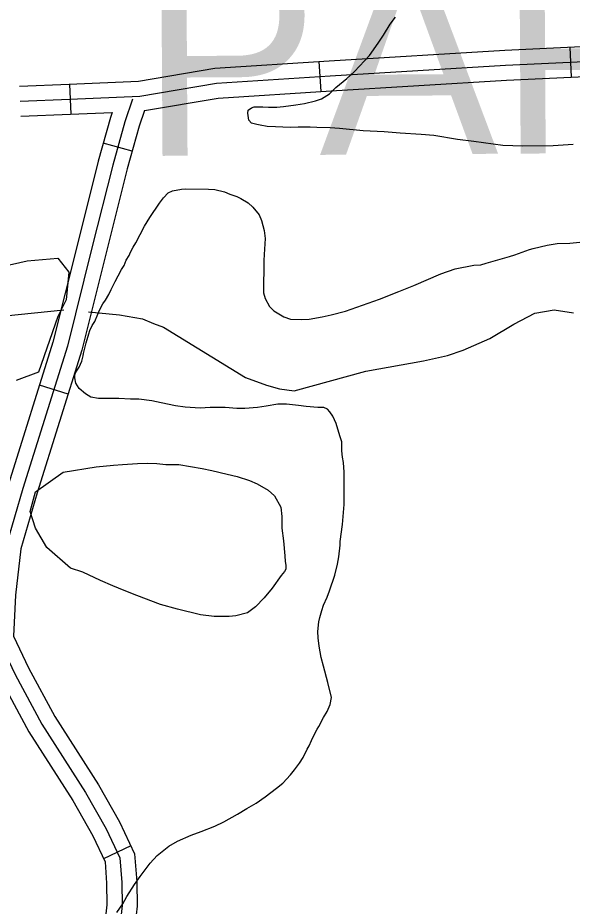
# Model space of a CAD drawing. Extents: x 3355724 to 3393621, y 594744 to 620174.
# Drawn here: x 3389174 to 3389726, y 606407 to 607292 of the extents above; entities that cross this region are included whole.
import ezdxf

# ---------------------------------------------------------------- set-up
doc = ezdxf.new("R2010")
doc.units = 0
for name, color, linetype in [('V-ROAD-CNTR', 7, 'Continuous'), ('V-SITE-VEGE', 7, 'Continuous'), ('V-TOPO-GNAM-IDEN', 7, 'Continuous'), ('V-TOPO-SHOR', 7, 'Continuous')]:
    doc.layers.add(name, color=color, linetype=linetype)

msp = doc.modelspace()

# ---------------------------------------------------------------- linework, layer by layer
at = {"layer": 'V-ROAD-CNTR'}
for p, q in [((3389723.4, 607263.12), (3389724.8, 607233.16)), ((3389473.56, 607248.63), (3389475.49, 607218.69)), ((3389225.18, 607226.1), (3389226.55, 607196.14)), ((3389287.62, 607159.37), (3389258.71, 607167.39)), ((3389223.73, 606917.23), (3389195.1, 606926.19)), ((3389286.25, 606466.71), (3389259.1, 606453.94))]:
    msp.add_line(p, q, dxfattribs=at)
for points in [[(3389175.29, 607224.05), (3389224.67, 607226.08), (3389293.74, 607229.24), (3389369.91, 607241.94), (3389483.73, 607249.28), (3389658.67, 607260.09), (3389901.76, 607271.48), (3390200.19, 607290.67), (3390448.12, 607303.89)], [(3389175.91, 607209.06), (3389225.32, 607211.09), (3389295.32, 607214.3), (3389371.63, 607227.02), (3389484.67, 607234.31), (3389659.48, 607245.11), (3389902.59, 607256.5), (3390201.07, 607275.7), (3390448.92, 607288.91)], [(3389299.81, 607199.84), (3389373.35, 607212.1), (3389485.62, 607219.34), (3389660.29, 607230.13), (3389903.43, 607241.53), (3390201.95, 607260.72), (3390449.72, 607273.93)], [(3389287.81, 607211.17), (3389280.16, 607188.6), (3389268.19, 607145.45), (3389247.47, 607062.97), (3389222.97, 606965.04), (3389178.59, 606823.16), (3389161.98, 606765.99), (3389156.45, 606717.93), (3389154.09, 606672.7), (3389170.96, 606637.5), (3389197.52, 606588.04), (3389241.17, 606519.94)], [(3389267.51, 607198.01), (3389265.81, 607193.02), (3389253.68, 607149.28), (3389232.92, 607066.62), (3389208.52, 606969.1), (3389164.22, 606827.5), (3389147.22, 606768.96), (3389141.5, 606719.18), (3389138.91, 606669.66), (3389157.58, 606630.71), (3389184.58, 606580.43), (3389228.32, 606512.19), (3389248.3, 606476.9), (3389260.49, 606450.98), (3389262.12, 606429.69), (3389262.44, 606408.2), (3389257.05, 606359.98), (3389238.96, 606278.49), (3389212.9, 606170.15), (3389195.98, 606072.96)], [(3389299.81, 607199.84), (3389294.5, 607184.18), (3389282.69, 607141.61), (3389262.02, 607059.32), (3389237.42, 606960.98), (3389192.95, 606818.83), (3389176.74, 606763.02), (3389171.41, 606716.68), (3389169.27, 606675.73), (3389184.33, 606644.3), (3389210.46, 606595.65), (3389254.02, 606527.68), (3389274.96, 606490.7), (3389289.99, 606458.76), (3389292.1, 606431.05), (3389292.46, 606406.75), (3389286.69, 606355.05), (3389268.19, 606271.73), (3389242.29, 606164.06), (3389225.29, 606066.37)], [(3389176.52, 607194.07), (3389225.97, 607196.11), (3389267.51, 607198.01)], [(3389241.17, 606519.94), (3389261.63, 606483.8), (3389275.24, 606454.87), (3389277.11, 606430.37), (3389277.45, 606407.47), (3389271.87, 606357.52), (3389253.57, 606275.11), (3389227.6, 606167.1), (3389208.63, 606058.14)]]:
    msp.add_lwpolyline(points, dxfattribs=at)
at = {"layer": 'V-SITE-VEGE'}
for p, q in [((3389544.52, 607285.89), (3389549.68, 607292.77)), ((3389537.86, 607275.03), (3389544.52, 607285.89)), ((3389532.69, 607267.07), (3389537.86, 607275.03)), ((3389523.84, 607254.78), (3389532.69, 607267.07)), ((3389509.14, 607238.89), (3389523.84, 607254.78)), ((3389490.42, 607222.68), (3389501.43, 607231.68)), ((3389501.43, 607231.68), (3389509.14, 607238.89)), ((3389484.17, 607216.55), (3389490.42, 607222.68)), ((3389476.12, 607211.52), (3389484.17, 607216.55)), ((3389438.19, 607203.86), (3389450.58, 607205.56)), ((3389450.58, 607205.56), (3389459.33, 607206.94)), ((3389459.33, 607206.94), (3389470.27, 607209.39)), ((3389470.27, 607209.39), (3389476.12, 607211.52)), ((3389402.81, 607197.27), (3389403.2, 607200.17)), ((3389403.84, 607190.34), (3389402.81, 607197.27)), ((3389403.2, 607200.17), (3389406.5, 607202.69)), ((3389406.5, 607202.69), (3389409.06, 607203.4)), ((3389409.06, 607203.4), (3389417.8, 607203.68)), ((3389417.8, 607203.68), (3389423.25, 607203.27)), ((3389423.25, 607203.27), (3389431.63, 607203.19)), ((3389431.63, 607203.19), (3389438.19, 607203.86)), ((3389406.36, 607187.41), (3389403.84, 607190.34)), ((3389411.81, 607185.9), (3389406.36, 607187.41)), ((3389415.08, 607185.14), (3389411.81, 607185.9)), ((3389421.99, 607183.98), (3389415.08, 607185.14)), ((3389430.35, 607183.54), (3389421.99, 607183.98)), ((3389444.91, 607183.05), (3389430.35, 607183.54)), ((3389452.92, 607183.34), (3389444.91, 607183.05)), ((3389464.94, 607183.23), (3389452.92, 607183.34)), ((3389471.49, 607182.8), (3389464.94, 607183.23)), ((3389484.59, 607182.68), (3389471.49, 607182.8)), ((3389494.05, 607181.87), (3389484.59, 607182.68)), ((3389517.69, 607179.47), (3389494.05, 607181.87)), ((3389538.44, 607178.55), (3389517.69, 607179.47)), ((3389554.45, 607177.31), (3389538.44, 607178.55)), ((3389575.55, 607176.03), (3389554.45, 607177.31)), ((3389587.92, 607174.82), (3389575.55, 607176.03)), ((3389611.55, 607170.97), (3389587.92, 607174.82)), ((3389627.91, 607169), (3389611.55, 607170.97)), ((3389656.64, 607165.09), (3389627.91, 607169)), ((3389676.65, 607164.18), (3389656.64, 607165.09)), ((3389706.87, 607164.63), (3389676.65, 607164.18)), ((3389726.91, 607165.91), (3389706.87, 607164.63)), ((3389318.67, 607112.84), (3389323.45, 607117.89)), ((3389323.45, 607117.89), (3389327.83, 607119.68)), ((3389327.83, 607119.68), (3389336.59, 607121.42)), ((3389336.59, 607121.42), (3389340.23, 607121.75)), ((3389340.23, 607121.75), (3389363.53, 607121.53)), ((3389363.53, 607121.53), (3389369.71, 607121.11)), ((3389369.71, 607121.11), (3389379.52, 607118.84)), ((3389379.52, 607118.84), (3389384.96, 607116.6)), ((3389384.96, 607116.6), (3389391.86, 607113.99)), ((3389305.02, 607093.31), (3389314.61, 607107.42)), ((3389314.61, 607107.42), (3389318.67, 607112.84)), ((3389391.86, 607113.99), (3389395.84, 607112.14)), ((3389395.84, 607112.14), (3389403.08, 607107.7)), ((3389403.08, 607107.7), (3389407.78, 607103.66)), ((3389407.78, 607103.66), (3389413.9, 607095.95)), ((3389299.84, 607084.62), (3389305.02, 607093.31)), ((3389413.9, 607095.95), (3389416.4, 607090.1)), ((3389416.4, 607090.1), (3389418.85, 607080.25)), ((3389291.32, 607067.95), (3389299.84, 607084.62)), ((3389418.85, 607080.25), (3389419.87, 607072.23)), ((3389419.87, 607072.23), (3389419, 607056.22)), ((3389285.77, 607058.53), (3389288.37, 607063.61)), ((3389288.37, 607063.61), (3389291.32, 607067.95)), ((3389687.01, 607062.15), (3389700.87, 607065.66)), ((3389700.87, 607065.66), (3389710.72, 607067.39)), ((3389710.72, 607067.39), (3389723.46, 607067.64)), ((3389723.46, 607067.64), (3389733.3, 607068.64)), ((3389281.69, 607050.56), (3389284.65, 607055.27)), ((3389284.65, 607055.27), (3389285.77, 607058.53)), ((3389419, 607056.22), (3389418.58, 607050.4)), ((3389640.27, 607047.65), (3389663.27, 607054.36)), ((3389663.27, 607054.36), (3389668.75, 607056.12)), ((3389668.75, 607056.12), (3389683.36, 607061.45)), ((3389683.36, 607061.45), (3389687.01, 607062.15)), ((3389158.01, 607044.43), (3389182.98, 607049.98)), ((3389182.98, 607049.98), (3389213.5, 607052.76)), ((3389213.5, 607052.76), (3389224.6, 607038.88)), ((3389276.88, 607041.5), (3389279.46, 607045.48)), ((3389279.46, 607045.48), (3389281.69, 607050.56)), ((3389418.58, 607050.4), (3389418.28, 607018)), ((3389609.28, 607042.11), (3389627.87, 607045.58)), ((3389627.87, 607045.58), (3389634.79, 607045.88)), ((3389634.79, 607045.88), (3389640.27, 607047.65)), ((3389224.6, 607038.88), (3389221.82, 607011.12)), ((3389273.54, 607034.98), (3389276.88, 607041.5)), ((3389567.98, 607025.37), (3389595.03, 607037.14)), ((3389595.03, 607037.14), (3389609.28, 607042.11)), ((3389266.5, 607021.57), (3389270.58, 607029.55)), ((3389270.58, 607029.55), (3389273.54, 607034.98)), ((3389264.27, 607016.5), (3389266.5, 607021.57)), ((3389534, 607011.85), (3389553, 607019.32)), ((3389553, 607019.32), (3389567.98, 607025.37)), ((3389221.82, 607011.12), (3389213.5, 606994.47)), ((3389258.36, 607007.09), (3389260.94, 607010.7)), ((3389260.94, 607010.7), (3389264.27, 607016.5)), ((3389418.28, 607018), (3389420.06, 607012.53)), ((3389420.06, 607012.53), (3389424.35, 607004.48)), ((3389522.68, 607007.95), (3389534, 607011.85)), ((3389253.17, 606996.94), (3389255.4, 607001.65)), ((3389255.4, 607001.65), (3389258.36, 607007.09)), ((3389424.35, 607004.48), (3389428.68, 607000.07)), ((3389500.03, 606999.78), (3389511.36, 607003.68)), ((3389511.36, 607003.68), (3389522.68, 607007.95)), ((3389213.5, 606994.47), (3389194.08, 606938.96)), ((3389250.19, 606989.69), (3389253.17, 606996.94)), ((3389428.68, 607000.07), (3389438.46, 606994.15)), ((3389438.46, 606994.15), (3389445.35, 606991.91)), ((3389445.35, 606991.91), (3389455.91, 606991.45)), ((3389455.91, 606991.45), (3389463.92, 606991.74)), ((3389463.92, 606991.74), (3389476.69, 606994.17)), ((3389476.69, 606994.17), (3389485.8, 606996.27)), ((3389485.8, 606996.27), (3389500.03, 606999.78)), ((3389245.38, 606980.63), (3389247.61, 606985.7)), ((3389247.61, 606985.7), (3389250.19, 606989.69)), ((3389241.62, 606968.28), (3389244.25, 606977.36)), ((3389244.25, 606977.36), (3389245.38, 606980.63)), ((3389238.98, 606957.75), (3389241.62, 606968.28)), ((3389238.59, 606955.2), (3389238.98, 606957.75)), ((3389234.85, 606943.95), (3389237.45, 606950.12)), ((3389237.45, 606950.12), (3389238.59, 606955.2)), ((3389194.08, 606938.96), (3389171.89, 606930.63)), ((3389230.41, 606936.35), (3389231.52, 606938.89)), ((3389231.52, 606938.89), (3389234.85, 606943.95)), ((3389230.38, 606933.43), (3389230.41, 606936.35)), ((3389231.43, 606927.96), (3389230.38, 606933.43)), ((3389234.65, 606922.84), (3389231.43, 606927.96)), ((3389241.16, 606917.32), (3389234.65, 606922.84)), ((3389246.22, 606914), (3389241.16, 606917.32)), ((3389253.86, 606912.83), (3389246.22, 606914)), ((3389274.24, 606912.65), (3389253.86, 606912.83)), ((3389285.89, 606912.18), (3389274.24, 606912.65)), ((3389294.26, 606912.1), (3389285.89, 606912.18)), ((3389306.99, 606910.53), (3389294.26, 606912.1)), ((3389316.44, 606908.62), (3389306.99, 606910.53)), ((3389330.61, 606905.58), (3389316.44, 606908.62)), ((3389340.43, 606904.03), (3389330.61, 606905.58)), ((3389355.35, 606903.17), (3389340.43, 606904.03)), ((3389365.18, 606903.81), (3389355.35, 606903.17)), ((3389380.1, 606903.67), (3389365.18, 606903.81)), ((3389391.75, 606902.84), (3389380.1, 606903.67)), ((3389412.51, 606903.74), (3389399.76, 606902.76)), ((3389420.89, 606905.12), (3389412.51, 606903.74)), ((3389432.56, 606907.2), (3389420.89, 606905.12)), ((3389441.3, 606907.12), (3389432.56, 606907.2)), ((3389453.31, 606905.91), (3389441.3, 606907.12)), ((3389460.94, 606904.75), (3389453.31, 606905.91)), ((3389472.58, 606903.92), (3389460.94, 606904.75)), ((3389478.41, 606903.86), (3389472.58, 606903.92)), ((3389482.03, 606902.01), (3389478.41, 606903.86)), ((3389399.76, 606902.76), (3389391.75, 606902.84)), ((3389484.55, 606899.44), (3389482.03, 606902.01)), ((3389487.43, 606895.04), (3389484.55, 606899.44)), ((3389490.64, 606887.73), (3389487.43, 606895.04)), ((3389494.53, 606875.68), (3389490.64, 606887.73)), ((3389496.29, 606869.48), (3389494.53, 606875.68)), ((3389496.22, 606860.74), (3389496.29, 606869.48)), ((3389496.88, 606854.18), (3389496.22, 606860.74)), ((3389497.93, 606849.08), (3389496.88, 606854.18)), ((3389498.57, 606839.24), (3389497.93, 606849.08)), ((3389498.86, 606831.59), (3389498.57, 606839.24)), ((3389498.64, 606807.2), (3389498.86, 606831.59)), ((3389497, 606787.19), (3389498.64, 606807.2)), ((3389494.66, 606770.1), (3389497, 606787.19)), ((3389493.43, 606754.82), (3389494.62, 606766.46)), ((3389494.62, 606766.46), (3389494.66, 606770.1)), ((3389491.9, 606747.56), (3389493.43, 606754.82)), ((3389489.26, 606736.66), (3389491.9, 606747.56)), ((3389484.02, 606721.05), (3389489.26, 606736.66)), ((3389481.78, 606714.88), (3389484.02, 606721.05)), ((3389478.06, 606706.9), (3389481.78, 606714.88)), ((3389474.31, 606694.56), (3389476.56, 606701.46)), ((3389476.56, 606701.46), (3389478.06, 606706.9)), ((3389473.54, 606690.2), (3389474.31, 606694.56)), ((3389472.36, 606680.38), (3389473.54, 606690.2)), ((3389472.67, 606674.19), (3389472.36, 606680.38)), ((3389473.68, 606665.81), (3389472.67, 606674.19)), ((3389475.76, 606654.5), (3389473.68, 606665.81)), ((3389478.23, 606646.1), (3389475.76, 606654.5)), ((3389482.45, 606629.68), (3389478.23, 606646.1)), ((3389485.96, 606614.73), (3389482.45, 606629.68)), ((3389484.8, 606607.82), (3389485.96, 606614.73)), ((3389481.83, 606600.93), (3389484.8, 606607.82)), ((3389473.32, 606585.72), (3389478.13, 606594.77)), ((3389478.13, 606594.77), (3389481.83, 606600.93)), ((3389471.83, 606583.18), (3389473.32, 606585.72)), ((3389466.27, 606571.95), (3389467.76, 606575.57)), ((3389467.76, 606575.57), (3389471.83, 606583.18)), ((3389461.82, 606563.25), (3389463.67, 606566.51)), ((3389463.67, 606566.51), (3389466.27, 606571.95)), ((3389457.74, 606554.91), (3389461.82, 606563.25)), ((3389449.26, 606542.61), (3389454.05, 606549.12)), ((3389454.05, 606549.12), (3389457.74, 606554.91)), ((3389445.21, 606537.55), (3389449.26, 606542.61)), ((3389437.48, 606529.25), (3389445.21, 606537.55)), ((3389419.88, 606515.58), (3389431.25, 606524.21)), ((3389431.25, 606524.21), (3389437.48, 606529.25)), ((3389411.09, 606509.47), (3389419.88, 606515.58)), ((3389401.58, 606504.09), (3389411.09, 606509.47)), ((3389378.88, 606490.83), (3389392.42, 606498.35)), ((3389392.42, 606498.35), (3389401.58, 606504.09)), ((3389369.74, 606486.54), (3389378.88, 606490.83)), ((3389346.36, 606477.66), (3389356.22, 606481.21)), ((3389356.22, 606481.21), (3389369.74, 606486.54)), ((3389324.05, 606466.57), (3389332.83, 606471.59)), ((3389332.83, 606471.59), (3389346.36, 606477.66)), ((3389312.31, 606457.21), (3389324.05, 606466.57)), ((3389305.33, 606449.63), (3389312.31, 606457.21)), ((3389295.38, 606436.25), (3389305.33, 606449.63)), ((3389289.84, 606428.29), (3389295.38, 606436.25)), ((3389282.09, 606416.35), (3389289.84, 606428.29)), ((3389278.38, 606409.1), (3389282.09, 606416.35)), ((3389272.11, 606400.43), (3389278.38, 606409.1))]:
    msp.add_line(p, q, dxfattribs=at)
msp.add_lwpolyline([(3389226.1, 606743.8), (3389202.4, 606764.09), (3389191.31, 606783.52), (3389185.76, 606800.17), (3389191.31, 606819.61), (3389218.96, 606839.25), (3389251.78, 606844.77), (3389268.91, 606846.43), (3389278.02, 606847.08), (3389292.95, 606848.04), (3389302.78, 606848.31), (3389312.24, 606847.86), (3389320.97, 606847.05), (3389334.08, 606846.93), (3389357.34, 606843.08), (3389366.79, 606841.17), (3389382.05, 606837.39), (3389392.22, 606835.11), (3389404.56, 606831), (3389412.18, 606827.65), (3389423.04, 606821.36), (3389429.18, 606815.84), (3389435.63, 606804.5), (3389436.64, 606795.02), (3389436.53, 606783.38), (3389438.24, 606770.98), (3389439.56, 606756.04), (3389439.87, 606750.21), (3389440.56, 606746.57), (3389440.52, 606742.57), (3389439.41, 606740.39), (3389436.1, 606736.42), (3389426.88, 606723.76), (3389419.15, 606714), (3389410.33, 606704.98), (3389402.27, 606699.23), (3389390.95, 606696.05), (3389384.03, 606695.39), (3389369.1, 606695.52), (3389355.65, 606697.1), (3389332.76, 606702.77), (3389315.69, 606707.3), (3389292.11, 606716.25), (3389279.42, 606721.46), (3389268.17, 606725.94), (3389255.84, 606731.51), (3389238.44, 606739.68)], close=True, dxfattribs=at)
at = {"layer": 'V-TOPO-SHOR'}
for points in [[(3388494.25, 607077.13), (3388531.79, 607087.74), (3388560.16, 607094.79), (3388597.66, 607102.66), (3388623.24, 607104.25), (3388646.95, 607101.3), (3388672.47, 607096.5), (3388703.42, 607086.17), (3388805.32, 607045.98), (3388842.63, 607032.85), (3388875.42, 607024.34), (3388908.21, 607015.82), (3388939.18, 607007.32), (3388981.13, 607002.37), (3389043.18, 606998.15), (3389078.78, 606996.91), (3389119.85, 606995.62), (3389160.94, 606995.24), (3389219.42, 607001.1)], [(3389244.06, 606999.05), (3389275.07, 606996.02), (3389297.86, 606992.17), (3389308.78, 606987.5), (3389318.78, 606983.76), (3389400.5, 606933.7), (3389421.43, 606926.21), (3389434.18, 606922.44), (3389448.77, 606920.48), (3389520.16, 606939.91), (3389577.78, 606950.34), (3389601.57, 606955.6), (3389617.14, 606960.94), (3389643.72, 606972.57), (3389667.59, 606986.95), (3389688.69, 606997.72), (3389707.9, 607001.19), (3389727.04, 606998.28)]]:
    msp.add_lwpolyline(points, dxfattribs=at)

# ---------------------------------------------------------------- texts
at = {"layer": 'V-TOPO-GNAM-IDEN'}
msp.add_text('PARISH,', height=200, rotation=0.35741, dxfattribs=at).set_placement((3389295.81, 607154.53))

doc.saveas('drawing.dxf')
